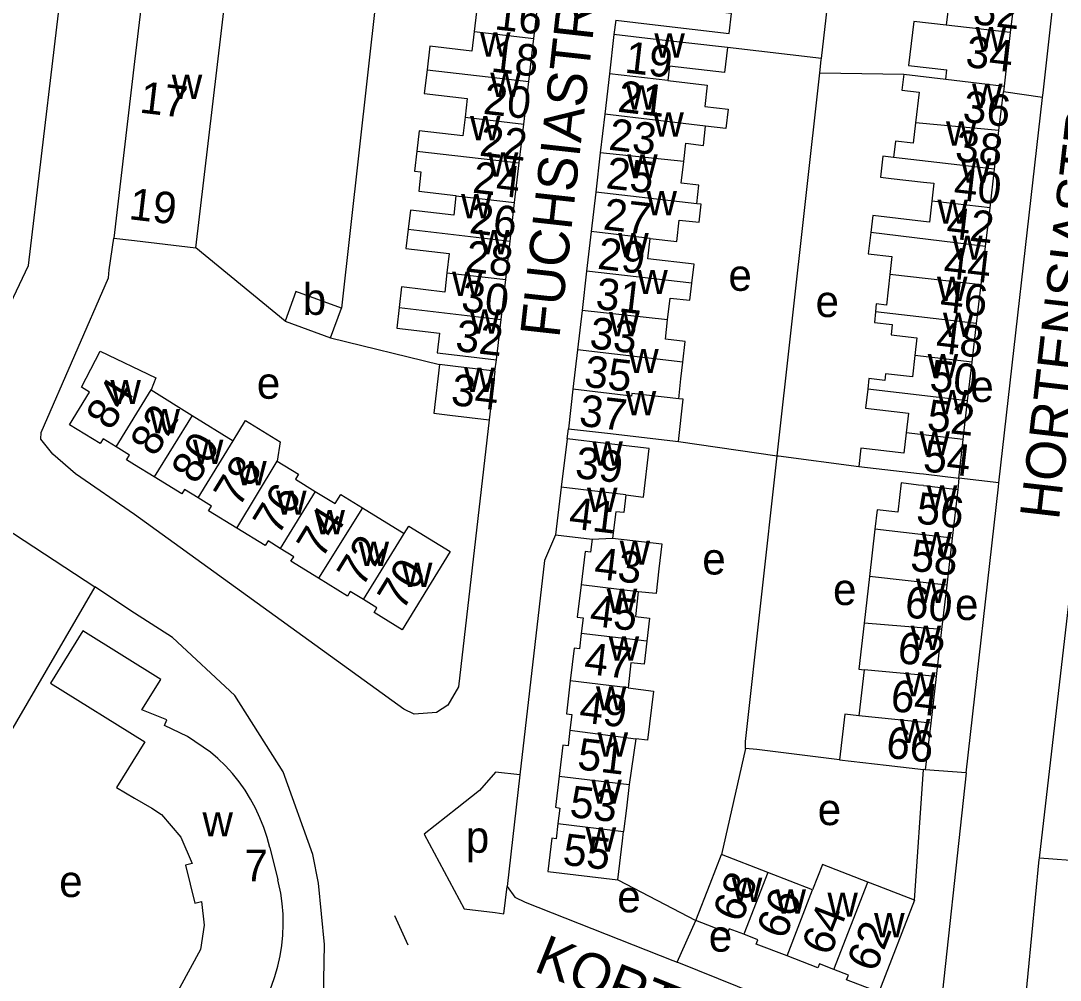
# Model space of a CAD drawing. Extents: x 161258 to 163262, y 380749 to 382054.
# Drawn here: x 161885.6 to 162017.3, y 380978.2 to 381099.7 of the extents above; entities that cross this region are included whole.
import ezdxf

# ---------------------------------------------------------------- set-up
doc = ezdxf.new("R2010")
doc.units = 0
for name, color, linetype in [('BLT_Basislijn', 7, 'Continuous'), ('BLT_Bebouwing', 7, 'Continuous'), ('BLT_Centroide', 7, 'Continuous'), ('BLT_Huisnummer', 7, 'Continuous'), ('BLT_Huisnummer_ tussenligend', 7, 'Continuous'), ('BLT_Huisnummer_reeks', 7, 'Continuous'), ('BLT_Onderverdeling_panden', 7, 'Continuous'), ('BLT_Straatnaam', 7, 'Continuous')]:
    doc.layers.add(name, color=color, linetype=linetype)

msp = doc.modelspace()

# ---------------------------------------------------------------- linework, layer by layer
at = {"layer": 'BLT_Basislijn'}
for p, q in [((161987.06, 381094.96), (161990.67, 381127.23)), ((161933.04, 381124.55), (161926.21, 381063.33)), ((161961, 381099.81), (161960.76, 381098.01)), ((161987.06, 381094.96), (161975.14, 381096.35)), ((161981.43, 381044.66), (161986.85, 381093.16)), ((161986.85, 381093.16), (161997.49, 381092.97)), ((162009.55, 381041.24), (162015.08, 381090.05)), ((162015.08, 381090.05), (162010.12, 381090.74)), ((161919.08, 381061.7), (161907.78, 381070.98)), ((161924.83, 381059.58), (161938.64, 381056.21)), ((161945.65, 381055.37), (161945.86, 381056.82)), ((161954.81, 381046.8), (161954.99, 381048.08)), ((161968.92, 381046.46), (161981.43, 381044.66)), ((162014.67, 380993.66), (162020.31, 381042.54)), ((162004.45, 381041.83), (162004.33, 381040.37)), ((162009.55, 381041.24), (162004.45, 381041.83)), ((161894.95, 381028.04), (161870.48, 380986)), ((161977.42, 381007.57), (161974.39, 380994.13)), ((161998.83, 380988.36), (162000, 381004.89)), ((162005.39, 381004.48), (162000.22, 381004.87)), ((161948.84, 381004.23), (161947.22, 380990.08)), ((162021.1, 380993.18), (162014.67, 380993.66)), ((161961.25, 380990.92), (161971.15, 380985.76)), ((161932.96, 380986.4), (161934.62, 380982.7)), ((161968.78, 380980.48), (161971.15, 380985.76))]:
    msp.add_line(p, q, dxfattribs=at)
for points in [[(162015.08, 381090.05), (162015.15, 381090.63), (162021.86, 381151.13), (162015.97, 381151.73)], [(161878.93, 381052.69), (161886.55, 381068.77), (161891.49, 381110.34), (161884.9, 381126.52), (161884.42, 381126.87), (161869.13, 381121.08), (161865.84, 381119.43), (161859.54, 381066.28), (161862.26, 381062.19), (161878.93, 381052.69)], [(161986.85, 381093.16), (161987.04, 381094.79), (161987.06, 381094.96)], [(161816.83, 381072.61), (161833.36, 381065.05), (161845.13, 381058.85), (161871.85, 381043.18), (161894.95, 381028.04)], [(161944.93, 381049.22), (161941.06, 381015.39), (161939.69, 381013.04), (161938.29, 381012.11), (161935.42, 381011.91), (161934.15, 381012.53), (161900, 381037.19), (161892.51, 381042.36), (161889.65, 381044.87), (161888.11, 381046.74), (161888.15, 381047.58), (161896.7, 381067.17), (161896.8, 381068.19), (161897.36, 381072.21)], [(161977.42, 381007.57), (161977.42, 381008.45), (161981.38, 381044.27), (161981.43, 381044.66)], [(161981.43, 381044.66), (161981.63, 381044.63), (161991.78, 381043.3)], [(162005.39, 381004.48), (162009.49, 381040.72), (162009.55, 381041.24)], [(161953.36, 381034.65), (161951.95, 381031.38), (161948.84, 381004.23)], [(161918.83, 380957.53), (161922.42, 380966.51), (161923.93, 380976.02), (161924.09, 380982.75), (161923.33, 380990.49), (161922.58, 380994.14), (161918.85, 381004.59), (161912.7, 381014.3), (161904.82, 381021.61), (161900, 381024.72), (161894.95, 381028.04)], [(161989.34, 381006.13), (161978.88, 381007.43), (161977.42, 381007.57)], [(161948.84, 381004.23), (161945.75, 381004.55), (161943.72, 381002.23), (161940.89, 381000), (161936.7, 380996.7), (161941.76, 380987.26), (161945.7, 380986.77), (161946.8, 380986.64), (161947.22, 380990.08)], [(162005.39, 381004.48), (162001.82, 380971.38), (162000.58, 380969.55), (161998.45, 380968.98), (161997.15, 380969.05), (161968.78, 380980.48)], [(162012.32, 380969.43), (162014.65, 380993.51), (162014.67, 380993.66)], [(161947.22, 380990.08), (161948.21, 380988.75), (161949.49, 380988.11), (161968.22, 380980.71), (161968.78, 380980.48)]]:
    msp.add_lwpolyline(points, dxfattribs=at)
at = {"layer": 'BLT_Bebouwing'}
for p, q in [((162011.62, 381103.64), (162010.99, 381098.26)), ((161950.59, 381097.51), (161951.18, 381102.58)), ((161960.76, 381098.01), (161960.18, 381093.02)), ((162010.99, 381098.26), (162010.21, 381091.47)), ((161949.95, 381092.04), (161950.59, 381097.51)), ((161960.18, 381093.02), (161959.59, 381087.9)), ((161997.49, 381092.97), (162002.81, 381092.35)), ((162002.81, 381092.35), (162002.94, 381093.52)), ((161949.33, 381086.67), (161949.95, 381092.04)), ((162010.21, 381091.47), (162010.12, 381090.74)), ((162009.55, 381085.85), (162010.12, 381090.74)), ((161959.59, 381087.9), (161959.03, 381083.03)), ((161948.75, 381081.74), (161949.33, 381086.67)), ((162008.99, 381080.96), (162009.55, 381085.85)), ((161959.03, 381083.03), (161958.45, 381078.04)), ((161948.17, 381076.72), (161948.75, 381081.74)), ((162008.42, 381076.06), (162008.99, 381080.96)), ((161958.45, 381078.04), (161957.87, 381073.05)), ((161947.6, 381071.83), (161948.17, 381076.72)), ((162007.85, 381071.17), (162008.42, 381076.06)), ((161957.87, 381073.05), (161957.3, 381068.05)), ((161947.04, 381066.97), (161947.6, 381071.83)), ((162007.29, 381066.28), (162007.85, 381071.17)), ((161957.3, 381068.05), (161956.72, 381063.06)), ((161946.45, 381061.92), (161947.04, 381066.97)), ((162006.72, 381061.39), (162007.29, 381066.28)), ((161924.83, 381059.58), (161926.21, 381063.33)), ((161956.72, 381063.06), (161956.14, 381058.06)), ((161919.08, 381061.7), (161924.83, 381059.58)), ((161945.86, 381056.82), (161946.45, 381061.92)), ((162006.15, 381056.5), (162006.72, 381061.39)), ((161956.14, 381058.06), (161955.56, 381053.07)), ((162005.58, 381051.61), (162006.15, 381056.5)), ((161945.65, 381055.37), (161944.93, 381049.22)), ((161955.56, 381053.07), (161954.99, 381048.08)), ((162005.02, 381046.72), (162005.58, 381051.61)), ((161954.81, 381046.8), (161954.08, 381040.66)), ((162004.45, 381041.83), (162005.02, 381046.72)), ((162000, 381042.34), (162004.45, 381041.83)), ((161954.08, 381040.66), (161953.36, 381034.65)), ((162000, 381040.87), (162004.33, 381040.37)), ((162004.33, 381040.37), (162003.62, 381034.22)), ((161953.36, 381034.65), (161957.98, 381034.1)), ((161993.84, 381035.35), (161993.15, 381029.37)), ((162003.62, 381034.22), (162002.93, 381028.24)), ((161993.15, 381029.37), (161992.46, 381023.45)), ((162002.93, 381028.24), (162002.28, 381022.62)), ((162002.28, 381022.62), (162001.59, 381016.7)), ((162001.59, 381016.7), (162000.9, 381010.78)), ((162000.9, 381010.78), (162000.22, 381004.87)), ((161963.53, 381008.79), (161962.69, 381003.01)), ((162000.22, 381004.87), (162000, 381004.89)), ((161917.13, 380995.03), (161918.16, 380990.94))]:
    msp.add_line(p, q, dxfattribs=at)
for points in [[(161901.67, 381108.72), (161900, 381094.61), (161897.36, 381072.21)], [(161907.78, 381070.98), (161912.09, 381107.49), (161906.61, 381108.14), (161901.67, 381108.72)], [(162003.49, 381104.58), (161999.78, 381105.01), (161999.39, 381101.69), (162003.11, 381101.26), (162002.87, 381099.2)], [(161938.29, 381104.08), (161937.99, 381101.49), (161943.32, 381100.87), (161943.03, 381098.39)], [(161961, 381099.81), (161965.97, 381099.24), (161975.35, 381098.16), (161975.64, 381100.68), (161968.69, 381101.49), (161968.99, 381104.11)], [(162002.87, 381099.2), (161998.75, 381099.68), (161998.1, 381094.08), (162002.94, 381093.52)], [(161943.03, 381098.39), (161942.74, 381095.91), (161937.42, 381096.53), (161937.07, 381093.53)], [(161975.14, 381096.35), (161965.73, 381097.44), (161960.76, 381098.01)], [(161975.14, 381096.35), (161974.78, 381093.2), (161967.79, 381094.01), (161967.58, 381092.17)], [(161937.07, 381093.53), (161936.72, 381090.53), (161942.16, 381089.9), (161941.89, 381087.53)], [(161997.49, 381092.97), (161997.26, 381090.97), (161999.44, 381090.72), (161998.98, 381086.81)], [(161967.58, 381092.17), (161972.58, 381091.59), (161972.27, 381088.9), (161975.22, 381088.56), (161974.94, 381086.12), (161972.38, 381086.42)], [(161941.89, 381087.53), (161941.61, 381085.16), (161936.07, 381085.81), (161935.77, 381083.25)], [(161969.61, 381081.91), (161969.87, 381084.23), (161972.1, 381083.97), (161972.38, 381086.42)], [(161998.98, 381086.81), (161998.69, 381084.26), (161996.42, 381084.52), (161996.18, 381082.44)], [(161935.77, 381083.25), (161935.48, 381080.7), (161936.3, 381080.6), (161936.02, 381078.18), (161940.74, 381077.63), (161940.73, 381077.59)], [(161996.18, 381082.44), (161994.83, 381082.59), (161994.52, 381079.95), (161995.88, 381079.79), (162000, 381079.31)], [(161971.26, 381076.56), (161971.53, 381078.93), (161969.29, 381079.19), (161969.61, 381081.91)], [(162000, 381079.31), (162001.31, 381079.19), (162001.05, 381076.92)], [(161940.73, 381077.59), (161940.45, 381075.13), (161934.96, 381075.77), (161934.68, 381073.34)], [(162001.05, 381076.92), (162000.75, 381074.25), (162000, 381074.34)], [(161965.36, 381072.18), (161968.71, 381071.79), (161969.03, 381074.51), (161971.54, 381074.22), (161971.8, 381076.5), (161971.26, 381076.56)], [(162000, 381074.34), (161993.55, 381075.09), (161993.3, 381072.91)], [(161934.68, 381073.34), (161934.4, 381070.91), (161939.87, 381070.27), (161939.59, 381067.83)], [(161993.3, 381072.91), (161992.99, 381070.23), (161995.99, 381069.88), (161995.73, 381067.62)], [(161897.36, 381072.21), (161900, 381071.9), (161907.78, 381070.98)], [(161970.64, 381066.51), (161970.92, 381068.93), (161965.07, 381069.61), (161965.36, 381072.18)], [(161939.59, 381067.83), (161939.31, 381065.39), (161933.83, 381066.03), (161933.53, 381063.42)], [(161995.73, 381067.62), (161995.28, 381063.73), (161994, 381063.89), (161993.92, 381062.93), (161993.92, 381062.88)], [(161967.56, 381061.87), (161967.88, 381064.63), (161970.39, 381064.34), (161970.64, 381066.51)], [(161926.21, 381063.33), (161920.46, 381065.45), (161919.08, 381061.7)], [(161933.53, 381063.42), (161933.23, 381060.81), (161938.66, 381060.18), (161938.37, 381057.69), (161940.89, 381057.4), (161945.86, 381056.82)], [(161993.92, 381062.88), (161993.76, 381061.52), (161996.03, 381061.26), (161995.88, 381059.98), (161999.15, 381059.6), (161998.89, 381057.34)], [(161969.5, 381056.52), (161969.8, 381059.11), (161967.27, 381059.4), (161967.56, 381061.87)], [(161897.68, 381045.77), (161896.01, 381046.8), (161895.63, 381046.19), (161891.76, 381048.57), (161894.3, 381052.7), (161893.29, 381053.33), (161895.63, 381057.89), (161902.71, 381054.52), (161902.12, 381052.98)], [(161998.89, 381057.34), (161998.58, 381054.65), (161995.19, 381055.04), (161995.09, 381054.2), (161993.07, 381054.43), (161992.92, 381053.08)], [(161938.64, 381056.21), (161937.91, 381050.04), (161939.97, 381049.8), (161944.93, 381049.22)], [(161945.65, 381055.37), (161940.68, 381055.95), (161938.64, 381056.21)], [(161968.96, 381051.86), (161969.25, 381054.41), (161969.5, 381056.52)], [(161992.92, 381053.08), (161992.64, 381050.69), (161998.07, 381050.06), (161997.78, 381047.56)], [(161902.12, 381052.98), (161907.29, 381049.76)], [(161968.92, 381046.46), (161969.54, 381051.8), (161968.96, 381051.86)], [(161907.29, 381049.76), (161912.49, 381046.53)], [(161912.49, 381046.53), (161914.06, 381049.1), (161918.44, 381046.4), (161918.09, 381043.97)], [(161954.99, 381048.08), (161959.95, 381047.5), (161968.92, 381046.46)], [(161962.27, 381039.68), (161964.5, 381039.42), (161965.24, 381045.56), (161959.77, 381046.21), (161954.81, 381046.8)], [(161997.78, 381047.56), (161997.48, 381044.97), (161992.05, 381045.6), (161991.78, 381043.3)], [(161902.5, 381041.98), (161900, 381043.52), (161898.99, 381044.14), (161899.36, 381044.74), (161897.68, 381045.77)], [(161918.09, 381043.97), (161920.77, 381042.32), (161920.38, 381041.68), (161922.89, 381040.14)], [(161991.78, 381043.3), (161999.48, 381042.4), (162000, 381042.34)], [(161908.05, 381039.32), (161906.35, 381040.37), (161906.01, 381039.82), (161902.5, 381041.98)], [(161922.89, 381040.14), (161925.41, 381038.59), (161926.13, 381039.76), (161928.91, 381038.04)], [(162000, 381040.87), (161999.37, 381040.94), (161997.17, 381041.2), (161996.74, 381037.5), (161994.12, 381037.8), (161993.84, 381035.35)], [(161912.98, 381035.47), (161909.39, 381037.68), (161909.76, 381038.27), (161908.05, 381039.32)], [(161962.27, 381039.68), (161962.01, 381037.44), (161960.98, 381037.56), (161960.58, 381034.23)], [(161928.91, 381038.04), (161934.18, 381034.8)], [(161918.46, 381032.92), (161916.94, 381033.86), (161916.57, 381033.26), (161912.98, 381035.47)], [(161934.18, 381034.8), (161934.77, 381035.75), (161940.01, 381032.52), (161933.91, 381022.6), (161930.36, 381024.79), (161930.72, 381025.39), (161929.03, 381026.43)], [(161957.98, 381034.1), (161957.77, 381032.42), (161957.09, 381032.5), (161956.59, 381028.3)], [(161960.58, 381034.23), (161966.83, 381033.48), (161966.46, 381030.31), (161966.09, 381027.21), (161963.84, 381027.43)], [(161923.31, 381029.13), (161919.82, 381031.28), (161920.18, 381031.86), (161918.46, 381032.92)], [(161929.03, 381026.43), (161927.33, 381027.47), (161926.97, 381026.88), (161923.31, 381029.13)], [(161956.59, 381028.3), (161956.1, 381024.19), (161956.85, 381024.1), (161956.61, 381022.14)], [(161963.84, 381027.43), (161963.47, 381024.29), (161965.28, 381024.07), (161964.93, 381021.15)], [(161992.46, 381023.45), (161991.79, 381017.62), (161992.48, 381017.54)], [(161909.61, 381007.1), (161906.71, 381009.1), (161903.81, 381010.49), (161904.1, 381011.19), (161900.93, 381012.46), (161903.34, 381016.32), (161893.46, 381022.48), (161889.33, 381015.86), (161901.32, 381008.39), (161897.71, 381002.61), (161900, 381001.29), (161902.18, 381000), (161903.41, 380999.22), (161905.88, 380996.35), (161907.29, 380993.01), (161906.45, 380992.78), (161907.63, 380987.97), (161908.47, 380988.18), (161908.81, 380985.2), (161908.35, 380982.12), (161902.06, 380970.53)], [(161956.61, 381022.14), (161956.38, 381020.18), (161955.72, 381020.26), (161955.22, 381016.13)], [(161964.93, 381021.15), (161964.58, 381018.23), (161962.91, 381018.42), (161962.54, 381015.26)], [(161992.48, 381017.54), (161991.81, 381011.71)], [(161955.22, 381016.13), (161954.73, 381011.94), (161955.42, 381011.86), (161955.18, 381009.88)], [(161962.54, 381015.26), (161965.76, 381014.84), (161965.02, 381008.61), (161963.53, 381008.79)], [(161991.81, 381011.71), (161990.01, 381011.92), (161989.34, 381006.13)], [(161955.18, 381009.88), (161954.95, 381007.9), (161954.27, 381007.98), (161953.8, 381004.06)], [(161915.34, 381000), (161914.71, 381001.16), (161914.01, 381002.28), (161913.24, 381003.36), (161912.41, 381004.38), (161911.52, 381005.36), (161910.57, 381006.28), (161909.61, 381007.1)], [(161989.34, 381006.13), (161995.25, 381005.44), (162000, 381004.89)], [(161953.8, 381004.06), (161953.34, 381000.15), (161953.88, 381000), (161953.65, 380998.06)], [(161962.69, 381003.01), (161962.33, 381000), (161961.98, 380997.07)], [(161917.13, 380995.03), (161916.8, 380996.31), (161916.38, 380997.57), (161915.9, 380998.8), (161915.34, 381000), (161915.34, 381000)], [(161953.65, 380998.06), (161953.42, 380996.13), (161952.87, 380996.19), (161952.37, 380991.98), (161961.25, 380990.92)], [(161961.25, 380990.92), (161961.84, 380995.88), (161961.98, 380997.07)], [(161971.15, 380985.76), (161972.95, 380990.42), (161974.39, 380994.13)], [(161980.24, 380991.87), (161974.39, 380994.13)], [(161992.93, 380990.65), (161987.17, 380992.88), (161985.93, 380989.66)], [(161985.93, 380989.66), (161980.24, 380991.87)], [(161915.74, 380974.12), (161916.23, 380975.03), (161916.82, 380976.22), (161917.34, 380977.45), (161917.78, 380978.7), (161918.15, 380979.99), (161918.44, 380981.29), (161918.65, 380982.6), (161918.79, 380983.93), (161918.84, 380985.26), (161918.82, 380986.59), (161918.71, 380987.92), (161918.52, 380989.24), (161918.26, 380990.55), (161918.16, 380990.94)], [(161998.83, 380988.36), (161994.17, 380990.17), (161992.93, 380990.65)], [(161998.83, 380988.36), (161994.31, 380976.7), (161990.25, 380978.28), (161990.47, 380978.85), (161988.64, 380979.56)], [(161977.2, 380984.03), (161975.34, 380984.74), (161975.14, 380984.21), (161971.15, 380985.76)], [(161982.7, 380981.29), (161978.8, 380982.8), (161979, 380983.33), (161977.2, 380984.03)], [(161988.64, 380979.56), (161986.8, 380980.27), (161986.61, 380979.77), (161982.7, 380981.29)]]:
    msp.add_lwpolyline(points, dxfattribs=at)
at = {"layer": 'BLT_Onderverdeling_panden'}
for p, q in [((162010.99, 381098.26), (162002.87, 381099.2)), ((161943.03, 381098.39), (161950.59, 381097.51)), ((161937.07, 381093.53), (161949.95, 381092.04)), ((161967.58, 381092.17), (161960.18, 381093.02)), ((162002.81, 381092.35), (162010.21, 381091.47)), ((161941.89, 381087.53), (161949.33, 381086.67)), ((161972.38, 381086.42), (161959.59, 381087.9)), ((162009.55, 381085.85), (161998.98, 381086.81)), ((161935.77, 381083.25), (161948.75, 381081.74)), ((161969.61, 381081.91), (161959.03, 381083.03)), ((162008.99, 381080.96), (161996.18, 381082.44)), ((161940.73, 381077.59), (161948.17, 381076.72)), ((161971.26, 381076.56), (161958.45, 381078.04)), ((162008.42, 381076.06), (162001.05, 381076.92)), ((161934.68, 381073.34), (161947.6, 381071.83)), ((161965.36, 381072.18), (161957.87, 381073.05)), ((162007.85, 381071.17), (161993.3, 381072.91)), ((161939.59, 381067.83), (161947.04, 381066.97)), ((161970.64, 381066.51), (161957.3, 381068.05)), ((162007.29, 381066.28), (161995.73, 381067.62)), ((161933.53, 381063.42), (161946.45, 381061.92)), ((161967.56, 381061.87), (161956.72, 381063.06)), ((162006.72, 381061.39), (161993.92, 381062.88)), ((161969.5, 381056.52), (161956.14, 381058.06)), ((162006.15, 381056.5), (161998.89, 381057.34)), ((162005.58, 381051.61), (161992.92, 381053.08)), ((161897.68, 381045.77), (161902.12, 381052.98)), ((161907.29, 381049.76), (161902.5, 381041.98)), ((161908.05, 381039.32), (161912.49, 381046.53)), ((162005.02, 381046.72), (161997.78, 381047.56)), ((161912.98, 381035.47), (161918.09, 381043.97)), ((161922.89, 381040.14), (161918.46, 381032.92)), ((161962.27, 381039.68), (161954.08, 381040.66)), ((161928.91, 381038.04), (161923.31, 381029.13)), ((161929.03, 381026.43), (161934.18, 381034.8)), ((162003.62, 381034.22), (161993.84, 381035.35)), ((161957.98, 381034.1), (161960.58, 381034.23)), ((162002.93, 381028.24), (161993.15, 381029.37)), ((161963.84, 381027.43), (161956.59, 381028.3)), ((162002.28, 381022.62), (161992.46, 381023.45)), ((161964.93, 381021.15), (161956.61, 381022.14)), ((162001.59, 381016.7), (161992.48, 381017.54)), ((161962.54, 381015.26), (161955.22, 381016.13)), ((162000.9, 381010.78), (161991.81, 381011.71)), ((161955.18, 381009.88), (161963.53, 381008.79)), ((161953.8, 381004.06), (161962.69, 381003.01)), ((161953.65, 380998.06), (161961.98, 380997.07)), ((161980.24, 380991.87), (161977.2, 380984.03)), ((161988.64, 380979.56), (161992.93, 380990.65)), ((161982.7, 380981.29), (161985.93, 380989.66))]:
    msp.add_line(p, q, dxfattribs=at)
msp.add_lwpolyline([(161968.96, 381051.86), (161963.03, 381052.52), (161963, 381052.21), (161955.56, 381053.07)], dxfattribs=at)

# ---------------------------------------------------------------- texts
at = {"layer": 'BLT_Centroide'}
for s, p in [('w', (161943.79, 381095.22)), ('w', (161965.88, 381095.09)), ('w', (162006.6, 381095.88)), ('w', (161904.72, 381089.86)), ('w', (161945.09, 381090.09)), ('w', (161962.31, 381088.5)), ('w', (162006.14, 381088.72)), ('w', (161942.52, 381084.62)), ('w', (161965.75, 381085.09)), ('w', (162002.84, 381083.94)), ('w', (161944.78, 381080)), ('w', (161962.44, 381079.78)), ('w', (162004.7, 381079.25)), ('w', (161964.88, 381075.12)), ('w', (161941.39, 381074.72)), ('w', (162001.76, 381074.03)), ('w', (161943.63, 381070.16)), ('w', (161961.29, 381069.78)), ('w', (162003.62, 381069.47)), ('w', (161940.25, 381064.88)), ('w', (161963.72, 381065.12)), ('e', (161975.26, 381065.54)), ('b', (161921.31, 381062.5)), ('w', (162001.7, 381064.25)), ('e', (161986.31, 381062.22)), ('w', (161942.45, 381060.12)), ('w', (161960.13, 381059.78)), ('w', (162002.46, 381059.69)), ('w', (161962.57, 381055.12)), ('w', (162000.52, 381054.47)), ('w', (161941.78, 381052.72)), ('e', (161915.5, 381051.87)), ('e', (162005.92, 381051.47)), ('w', (161896.94, 381051.19)), ('w', (161962.25, 381049.78)), ('w', (162001.72, 381049.91)), ('w', (161901.89, 381047.48)), ('w', (161907.39, 381043.61)), ('w', (161958.02, 381043.41)), ('w', (161999.48, 381044.69)), ('w', (161912.88, 381040.91)), ('w', (161917.94, 381037.17)), ('w', (161957.34, 381037.53)), ('w', (162000.41, 381037.81)), ('w', (161922.8, 381034.7)), ('w', (161999.73, 381031.91)), ('w', (161928.39, 381030.7)), ('w', (161961.48, 381030.84)), ('e', (161971.95, 381029.61)), ('w', (161933.88, 381028.02)), ('e', (161988.52, 381025.74)), ('w', (161999.04, 381026)), ('w', (161959.84, 381024.72)), ('e', (162003.98, 381023.84)), ('w', (161998.35, 381020.06)), ('w', (161960.09, 381018.69)), ('w', (161997.66, 381014.16)), ('w', (161958.48, 381012.38)), ('w', (161996.98, 381008.25)), ('w', (161958.68, 381006.53)), ('w', (161957.89, 381000.56)), ('e', (161986.58, 380997.86)), ('w', (161908.61, 380996.42)), ('p', (161941.98, 380994.36)), ('w', (161957.17, 380994.5)), ('e', (161890.45, 380988.75)), ('w', (161975.69, 380988.14)), ('e', (161961.18, 380986.81)), ('w', (161981.23, 380986.66)), ('w', (161987.81, 380986.25)), ('w', (161993.73, 380983.64)), ('e', (161972.77, 380981.83))]:
    msp.add_text(s, height=4, dxfattribs=at).set_placement(p)
at = {"layer": 'BLT_Huisnummer'}
for s, rotation, p in [('18', 353.3808, (161945.07, 381093.33)), ('34', 353.3859, (162005.2, 381093.92)), ('21', 353.4082, (161961.12, 381088.24)), ('22', 353.3721, (161943.6, 381082.68)), ('38', 353.3883, (162003.88, 381082.01)), ('25', 353.403, (161959.64, 381078.55)), ('26', 353.3597, (161942.32, 381072.87)), ('42', 353.3884, (162002.77, 381072.24)), ('29', 353.4099, (161958.56, 381068.35)), ('46', 353.3868, (162001.96, 381062.94)), ('32', 353.3718, (161940.55, 381057.95)), ('33', 353.408, (161957.55, 381058.28)), ('50', 353.3899, (162000.64, 381052.88)), ('34', 353.3718, (161940, 381051.1)), ('84', 58.3917, (161897.01, 381047.7)), ('37', 353.408, (161956.23, 381048.46)), ('54', 353.3843, (161999.82, 381042.7)), ('78', 58.3885, (161913.2, 381037.95)), ('41', 353.2049, (161954.93, 381035.48)), ('74', 58.3934, (161923.72, 381031.45)), ('58', 353.3889, (161998.2, 381030.12)), ('70', 58.3905, (161933.96, 381024.88)), ('45', 353.2129, (161957.57, 381023.14)), ('62', 353.3889, (161996.57, 381018.42)), ('49', 353.2151, (161956.24, 381010.91)), ('66', 353.3791, (161995.12, 381006.42)), ('55', 353.2048, (161954.15, 380992.86)), ('68', 68.8094, (161976.88, 380985.35)), ('62', 68.8052, (161993.89, 380979.08))]:
    msp.add_text(s, height=4, rotation=rotation, dxfattribs=at).set_placement(p)
msp.add_text('7', height=4, dxfattribs=at).set_placement((161913.92, 380990.75))
at = {"layer": 'BLT_Huisnummer_ tussenligend'}
for s, rotation, p in [('32', 353.3867, (162006.13, 381099.35)), ('16', 353.3658, (161945.52, 381098.68)), ('19', 353.408, (161962.02, 381093.2)), ('20', 353.3808, (161944.08, 381087.98)), ('36', 353.3859, (162004.85, 381086.97)), ('23', 353.4082, (161959.98, 381083.43)), ('24', 353.3721, (161942.72, 381077.99)), ('40', 353.3883, (162003.7, 381077.14)), ('27', 353.403, (161959.28, 381073.33)), ('28', 353.3597, (161941.81, 381068)), ('44', 353.3884, (162002.41, 381067.2)), ('30', 353.3597, (161941.28, 381062.97)), ('31', 353.4099, (161958.32, 381063.26)), ('48', 353.3868, (162001.45, 381057.73)), ('35', 353.408, (161956.86, 381053.41)), ('52', 353.3899, (162000.31, 381047.84)), ('82', 58.3885, (161902.61, 381044.38)), ('80', 58.3885, (161907.82, 381040.89)), ('39', 353.408, (161955.72, 381041.86)), ('76', 58.3934, (161918.17, 381034.4)), ('56', 353.3843, (161998.95, 381036.1)), ('72', 58.3905, (161928.83, 381027.84)), ('43', 353.2049, (161958.13, 381029.11)), ('60', 353.3889, (161997.49, 381024.22)), ('47', 353.2129, (161956.86, 381017.06)), ('64', 353.3889, (161995.69, 381012.34)), ('51', 353.2151, (161956, 381004.95)), ('53', 353.2151, (161955.03, 380998.92)), ('66', 68.8052, (161982.43, 380983.23)), ('64', 68.8052, (161988.15, 380981.15))]:
    msp.add_text(s, height=4, rotation=rotation, dxfattribs=at).set_placement(p)
at = {"layer": 'BLT_Huisnummer_reeks'}
for s, rotation, p in [('17', 353.27, (161900.53, 381088.13)), ('19', 353.2722, (161899.17, 381074.63))]:
    msp.add_text(s, height=4, rotation=rotation, dxfattribs=at).set_placement(p)
at = {"layer": 'BLT_Straatnaam'}
for s, rotation, p in [('FUCHSIASTRAAT', 83.6596, (161953.83, 381059.48)), ('HORTENSIASTRAAT', 83.4116, (162017.15, 381036.41)), ('KORTONJOLAAN', 338.1675, (161950.44, 380979.43))]:
    msp.add_text(s, height=5, rotation=rotation, dxfattribs=at).set_placement(p)

doc.saveas('drawing.dxf')
